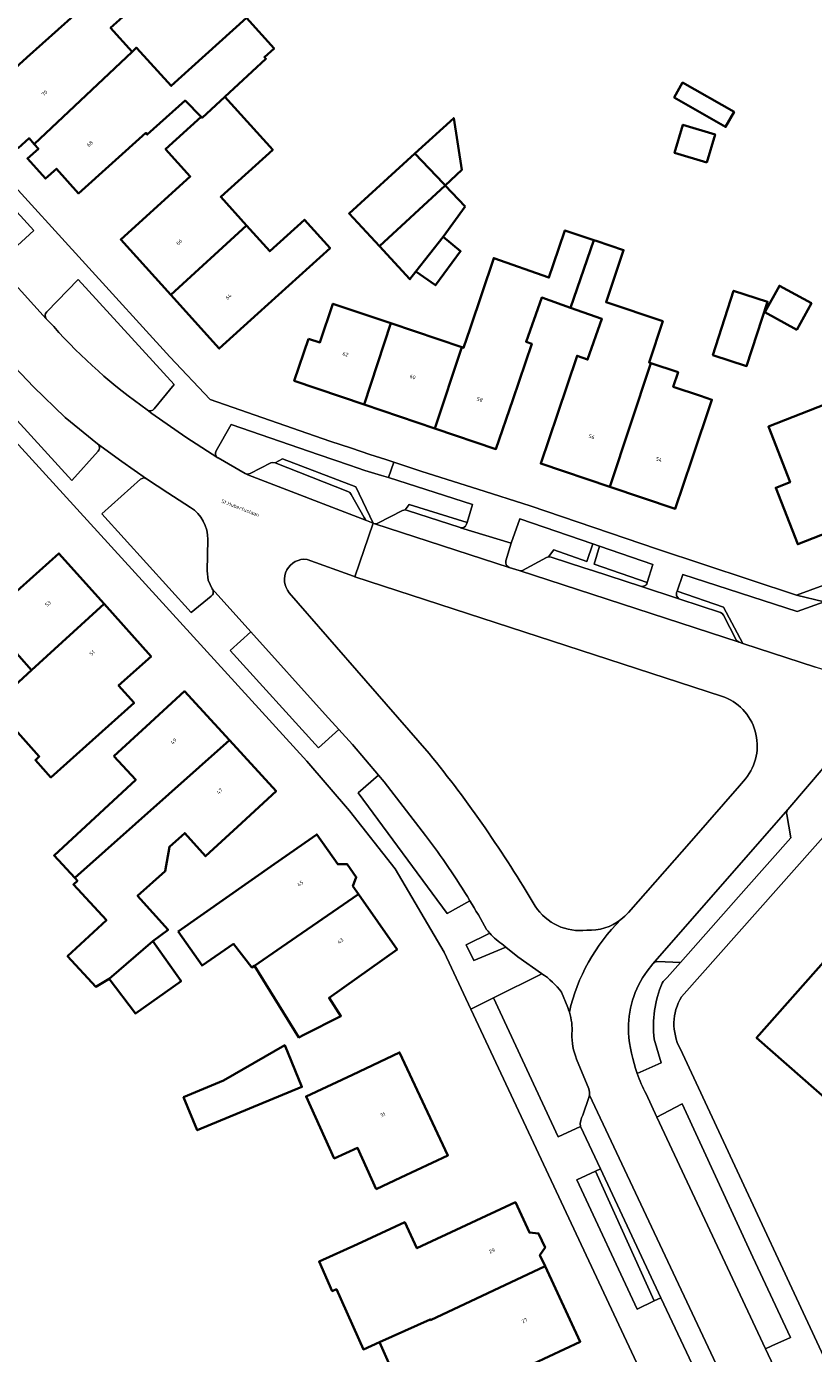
# Model space of a CAD drawing. Header units: metres. Extents: x 197700 to 204338, y 317132 to 325229.
# Tile 377 of 656: x 200163 to 200239, y 319734 to 319861. Entities that reach past the tile are written whole.
import ezdxf
from ezdxf.enums import TextEntityAlignment as Align

# ---------------------------------------------------------------- set-up
doc = ezdxf.new("R2010")
doc.units = ezdxf.units.M
for name, color, linetype, lineweight in [('B-WE-GR-BEPLANTING_CULTUUR_HEESTERS-GV', 90, 'Continuous', 18), ('B-WE-GR-BEPLANTING_CULTUUR_ROOS-GV', 90, 'Continuous', 18), ('B-WE-OG-BEBOUWING-GV', 7, 'Continuous', 35), ('B-WE-OG-BEBOUWING-T18', 10, 'Continuous', 18), ('B-WE-OG-TERREIN_CULTUURSCHEIDING-GV', 7, 'Continuous', 18), ('B-WE-OG-TERREIN_ERF-GV', 7, 'Continuous', 18), ('B-WE-OG-TOPOGRAFIE-T18', 10, 'Continuous', 18), ('B-WE-VH-VERHARDING_STRAATBAKSTEEN-GV', 252, 'Continuous', 18), ('B-WE-VH-VERHARDING_TEGEL-GV', 252, 'Continuous', 18)]:
    doc.layers.add(name, color=color, linetype=linetype, lineweight=lineweight)
doc.styles.add('NLCS-ISO-M200-T18', font='NLCS-ISO.ttf', dxfattribs={"height": 0.36})

msp = doc.modelspace()

# ---------------------------------------------------------------- linework, layer by layer
at = {"layer": 'B-WE-GR-BEPLANTING_CULTUUR_HEESTERS-GV'}
for points in [[(200153.726, 319849.549), (200160.184, 319842.426), (200159.756, 319841.709), (200159.787, 319841.5), (200159.658, 319839.077), (200159.695, 319838.87), (200159.783, 319838.711), (200160.099, 319838.565), (200160.486, 319838.697), (200163.666, 319841.601), (200155.196, 319850.875)], [(200222.611, 319807.832), (200223.153, 319809.557), (200218.015, 319811.309), (200217.523, 319809.579)], [(200224.083, 319756.787), (200223.541, 319756.505), (200233.985, 319734.254), (200234.571, 319734.52), (200236.365, 319735.336), (200232.759, 319743.058), (200225.965, 319757.765)], [(200223.278, 319738.842), (200217.625, 319751.309), (200215.85, 319750.476), (200221.632, 319738.063)]]:
    msp.add_lwpolyline(points, close=True, dxfattribs=at)
for points in [[(200175.237, 319824.498), (200177.15, 319826.827), (200167.924, 319836.916), (200164.902, 319833.816)], [(200164.864, 319833.137), (200164.896, 319833.102), (200165.575, 319832.391)], [(200160.138, 319829.554), (200158.09, 319827.681), (200167.32, 319817.623), (200169.856, 319820.438)], [(200169.794, 319821.133), (200166.685, 319823.664), (200163.648, 319826.6), (200161.827, 319828.485), (200160.839, 319829.528)], [(200186.853, 319819.296), (200187.55, 319819.693), (200194.618, 319817.002), (200196.264, 319813.525), (200196.425, 319813.46), (200196.564, 319813.454), (200196.734, 319813.506), (200199.106, 319814.721), (200199.334, 319814.785), (200199.724, 319815.309), (200205.3, 319813.585), (200205.826, 319815.319), (200197.754, 319817.894), (200197.087, 319818.107), (200195.47, 319818.569), (200194.008, 319819.07), (200191.076, 319820.067), (200182.632, 319822.996), (200181.193, 319820.46)], [(200181.336, 319819.798), (200181.364, 319819.78), (200183.978, 319818.28), (200184.191, 319818.221), (200184.462, 319818.283), (200186.45, 319819.318), (200186.645, 319819.349), (200186.853, 319819.296)], [(200217.379, 319811.526), (200210.356, 319813.92), (200209.526, 319811.584), (200209.029, 319809.91)], [(200209.351, 319809.274), (200210.308, 319808.961), (200210.478, 319808.949), (200210.64, 319808.986), (200212.934, 319810.228), (200213.118, 319810.29), (200213.645, 319810.963), (200216.812, 319809.832), (200217.379, 319811.526)], [(200196.779, 319789.325), (200194.817, 319787.619), (200203.381, 319776.04), (200205.579, 319777.258)], [(200201.311, 319783.522), (200197.328, 319788.673), (200196.779, 319789.325)], [(200207.474, 319774.15), (200205.207, 319773.022), (200205.953, 319771.533), (200209.034, 319772.82)], [(200209.034, 319772.82), (200208.811, 319773.003)], [(200212.479, 319770.258), (200207.837, 319767.947), (200214.045, 319754.589), (200216.192, 319755.601)], [(200214.966, 319767.022), (200214.36, 319768.475)], [(200217.012, 319759.196), (200215.828, 319762.073)], [(200216.411, 319756.696), (200217.01, 319758.378)]]:
    msp.add_lwpolyline(points, dxfattribs=at)
for points in [[(200164.902, 319833.816, 0.3917619), (200164.864, 319833.137)], [(200165.575, 319832.391, 0.0572563), (200174.557, 319824.393)], [(200174.557, 319824.393, 0.425757), (200175.237, 319824.498)], [(200169.856, 319820.438, 0.4347977), (200169.794, 319821.133)], [(200181.193, 319820.46, 0.3941417), (200181.336, 319819.798)], [(200209.029, 319809.91, 0.4090835), (200209.351, 319809.274)], [(200205.579, 319777.258, 0.0269242), (200201.311, 319783.522)], [(200208.811, 319773.003, -0.0573234), (200207.474, 319774.15)], [(200214.36, 319768.475, 0.0982269), (200212.479, 319770.258)], [(200215.129, 319766.574, 0.0206096), (200214.966, 319767.022)], [(200215.381, 319764.507, 0.0928645), (200215.129, 319766.574)], [(200215.828, 319762.073, -0.106295), (200215.381, 319764.507)], [(200217.052, 319758.606, 0.0884202), (200217.012, 319759.196)], [(200217.01, 319758.378, 0.0339375), (200217.052, 319758.606)], [(200216.192, 319755.601, -0.1577102), (200216.411, 319756.696)]]:
    msp.add_lwpolyline(points, format="xyb", dxfattribs=at)
at = {"layer": 'B-WE-GR-BEPLANTING_CULTUUR_ROOS-GV'}
for points in [[(200178.718, 319815.032), (200176.555, 319816.42), (200174.501, 319817.788), (200174.223, 319817.862), (200173.906, 319817.738), (200170.203, 319814.407), (200178.779, 319804.934), (200180.712, 319806.499)], [(200180.815, 319807.2), (200180.427, 319808.03), (200180.337, 319808.935), (200180.384, 319811.942)], [(200241.846, 319799.694), (200239.597, 319805.959), (200237.011, 319805.03), (200226.024, 319808.578), (200225.478, 319806.979), (200229.926, 319805.445), (200231.804, 319801.972), (200238.783, 319799.69)], [(200223.141, 319771.199), (200222.593, 319770.512)], [(200224.523, 319769.897), (200225.798, 319771.337), (200223.611, 319771.443)], [(200221.649, 319760.681), (200223.96, 319761.697), (200223.277, 319763.987)]]:
    msp.add_lwpolyline(points, dxfattribs=at)
for points in [[(200180.384, 319811.942, 0.2574865), (200178.718, 319815.032)], [(200180.712, 319806.499, 0.4187953), (200180.815, 319807.2)], [(200222.593, 319770.512, 0.166256), (200220.807, 319764.621)], [(200223.611, 319771.443, 0.1722349), (200223.141, 319771.199)], [(200223.277, 319763.987, -0.1287914), (200224.033, 319769.364)], [(200224.033, 319769.364, -0.0184173), (200224.523, 319769.897)], [(200220.807, 319764.621, 0.0654233), (200221.649, 319760.681)]]:
    msp.add_lwpolyline(points, format="xyb", dxfattribs=at)
msp.add_lwpolyline([(200192.976, 319793.721), (200191.66, 319795.161), (200184.524, 319803.082), (200182.517, 319801.286), (200191.012, 319791.946)], close=True, dxfattribs=at)
at = {"layer": 'B-WE-OG-BEBOUWING-GV'}
for points in [[(200163.711, 319849.908), (200173.105, 319858.777), (200171.038, 319861.063), (200174.189, 319863.914), (200172.024, 319866.307), (200162.987, 319858.209), (200159.263, 319854.872), (200161.487, 319852.39), (200160.434, 319851.446), (200162.151, 319849.53), (200163.204, 319850.474)], [(200173.578, 319859.132), (200173.542, 319859.172), (200173.105, 319858.777), (200163.711, 319849.908), (200164.108, 319849.465), (200163.055, 319848.522), (200164.779, 319846.597), (200165.832, 319847.541), (200167.953, 319845.174), (200174.432, 319850.98), (200174.566, 319850.831), (200178.2, 319854.088), (200179.753, 319852.533), (200179.842, 319852.439), (200182.025, 319854.455), (200185.973, 319858.102), (200185.832, 319858.257), (200186.76, 319859.096), (200184.095, 319862.042), (200178.85, 319857.296), (200176.865, 319855.5)], [(200225.189, 319854.375), (200230.147, 319851.56), (200230.964, 319853), (200226.007, 319855.815)], [(200179.753, 319852.533), (200176.326, 319849.433), (200178.7, 319846.807), (200172.011, 319840.757), (200176.828, 319835.431), (200184.098, 319842.103), (200181.622, 319844.839), (200186.628, 319849.368), (200182.025, 319854.455), (200179.842, 319852.439)], [(200203.196, 319845.944), (200204.799, 319847.455), (200204.015, 319852.408), (200200.294, 319849.021), (200203.036, 319846.113)], [(200228.329, 319848.137), (200229.138, 319850.835), (200226.043, 319851.763), (200225.234, 319849.064)], [(200203.196, 319845.944), (200203.036, 319846.113), (200200.294, 319849.021), (200193.963, 319843.257), (200196.871, 319840.115)], [(200205.101, 319843.924), (200203.196, 319845.944), (200196.871, 319840.115), (200199.811, 319836.938), (200200.361, 319837.687), (200203.004, 319841.003)], [(200185.191, 319833.639), (200192.137, 319839.922), (200189.68, 319842.639), (200186.344, 319839.621), (200184.098, 319842.103), (200176.828, 319835.431), (200181.483, 319830.285)], [(200200.361, 319837.687), (200202.254, 319836.356), (200204.677, 319839.618), (200203.004, 319841.003)], [(200209.69, 319825.368), (200211.521, 319830.735), (200210.976, 319830.927), (200212.474, 319835.168), (200215.245, 319834.189), (200217.481, 319840.692), (200214.699, 319841.627), (200213.582, 319838.307), (200213.156, 319837.098), (200207.858, 319838.97), (200205.587, 319832.215), (200204.961, 319830.355), (200204.809, 319830.406), (200202.195, 319822.621), (200208.076, 319820.636)], [(200217.702, 319840.618), (200217.481, 319840.692), (200215.245, 319834.189), (200218.258, 319833.125), (200216.88, 319829.225), (200215.863, 319829.583), (200213.972, 319823.982), (200212.373, 319819.245), (200219.025, 319816.999), (200222.963, 319828.885), (200222.781, 319828.946), (200224.097, 319832.896), (200218.653, 319834.727), (200220.336, 319839.732)], [(200228.902, 319829.662), (200232.162, 319828.6), (200234.171, 319834.77), (200230.911, 319835.831)], [(200236.993, 319832.083), (200238.39, 319834.628), (200235.319, 319836.315), (200233.922, 319833.77)], [(200190.05, 319831.217), (200188.686, 319827.182), (200195.399, 319824.916), (200197.976, 319832.704), (200192.4, 319834.579), (200191.153, 319830.869)], [(200202.195, 319822.621), (200204.809, 319830.406), (200197.976, 319832.704), (200195.399, 319824.916)], [(200222.963, 319828.885), (200219.025, 319816.999), (200225.29, 319814.884), (200226.89, 319819.621), (200228.829, 319825.362), (200227.729, 319825.731), (200225.111, 319826.609), (200225.58, 319828.005)], [(200245.449, 319822.43), (200245.4, 319822.556), (200248.589, 319823.619), (200249.312, 319825), (200243.954, 319828.005), (200242.837, 319826.152), (200234.249, 319822.794), (200236.338, 319817.453), (200234.953, 319816.911), (200237.075, 319811.486), (200246.079, 319815.006), (200245.602, 319816.226), (200243.477, 319821.659)], [(200170.415, 319805.772), (200166.076, 319810.619), (200162.35, 319807.284), (200156.741, 319802.264), (200158.748, 319800.017), (200161.058, 319802.081), (200163.448, 319799.406)], [(200170.415, 319805.772), (200163.448, 319799.406), (200159.769, 319796.045), (200164.19, 319791.107), (200163.818, 319790.774), (200165.305, 319789.112), (200173.293, 319796.261), (200171.805, 319797.923), (200174.935, 319800.724)], [(200171.361, 319791.148), (200173.462, 319788.877), (200165.611, 319781.614), (200167.612, 319779.451), (200182.458, 319792.674), (200178.129, 319797.377), (200174.45, 319793.991)], [(200175.102, 319773.373), (200176.565, 319774.48), (200173.633, 319777.745), (200176.282, 319780.117), (200176.711, 319782.458), (200178.172, 319783.767), (200180.165, 319781.543), (200183.241, 319784.374), (200186.953, 319787.79), (200182.458, 319792.674), (200167.612, 319779.451), (200167.856, 319779.187), (200167.471, 319778.831), (200170.647, 319775.398), (200166.903, 319771.934), (200169.615, 319769.003), (200170.901, 319769.767)], [(200177.546, 319774.322), (200179.841, 319771.041), (200182.846, 319773.122), (200184.619, 319770.866), (200184.856, 319771.027), (200187.451, 319772.797), (200194.87, 319777.895), (200194.326, 319778.672), (200194.655, 319779.531), (200193.784, 319780.776), (200192.865, 319780.763), (200190.86, 319783.63), (200186.762, 319780.765)], [(200189.618, 319764.393), (200193.181, 319766.188), (200192.034, 319767.933), (200198.575, 319772.595), (200194.87, 319777.895), (200187.451, 319772.797), (200184.856, 319771.027), (200189.139, 319764.152)], [(200170.901, 319769.767), (200173.427, 319766.436), (200177.815, 319769.558), (200175.102, 319773.373)], [(200245.766, 319766.357), (200239.814, 319771.645), (200233.118, 319764.118), (200241.759, 319756.509), (200243.642, 319758.648), (200243.753, 319758.761), (200241.108, 319761.104)], [(200178.059, 319758.416), (200179.377, 319755.236), (200189.426, 319759.399), (200187.77, 319763.396), (200181.888, 319760.017)], [(200196.565, 319749.581), (200198.934, 319750.696), (200203.457, 319752.825), (200198.809, 319762.699), (200194.285, 319760.569), (200189.834, 319758.474), (200192.537, 319752.528), (200194.77, 319753.543)], [(200201.794, 319737.006), (200212.796, 319742.184), (200212.298, 319743.253), (200212.794, 319743.969), (200212.162, 319745.327), (200211.295, 319745.408), (200209.942, 319748.313), (200200.478, 319743.906), (200199.313, 319746.408), (200194.78, 319744.297), (200191.073, 319742.624), (200192.347, 319739.79), (200192.735, 319739.965), (200195.332, 319734.184), (200196.877, 319734.878), (200201.764, 319737.074)], [(200206.293, 319726.618), (200204.917, 319729.682), (200211.644, 319732.813), (200216.177, 319734.923), (200212.796, 319742.184), (200201.794, 319737.006), (200201.764, 319737.074), (200196.877, 319734.878), (200200.102, 319727.699), (200200.169, 319727.55), (200195.749, 319725.566), (200196.001, 319725.022), (200197.177, 319722.403), (200202.495, 319724.792), (200202.935, 319724.99)]]:
    msp.add_lwpolyline(points, close=True, dxfattribs=at)
at = {"layer": 'B-WE-OG-TERREIN_CULTUURSCHEIDING-GV'}
for points in [[(200189.924, 319810.04, 0.6826077), (200188.211, 319806.834)], [(200232.042, 319788.969, 0.5244736), (200229.753, 319796.922)], [(200201.668, 319791.396, -0.0371967), (200211.845, 319776.738)], [(200211.845, 319776.738, 0.2829406), (200216.801, 319774.429)], [(200216.801, 319774.429, 0.1744217), (200220.083, 319775.455)]]:
    msp.add_lwpolyline(points, format="xyb", dxfattribs=at)
for points in [[(200194.509, 319808.379), (200194.387, 319808.419), (200189.924, 319810.04)], [(200229.753, 319796.922), (200194.509, 319808.379)], [(200188.211, 319806.834), (200195.572, 319798.393), (200201.668, 319791.396)], [(200220.083, 319775.455), (200220.464, 319775.774), (200220.813, 319776.129), (200226.859, 319783.01), (200231.482, 319788.286), (200232.042, 319788.969)]]:
    msp.add_lwpolyline(points, dxfattribs=at)
at = {"layer": 'B-WE-OG-TERREIN_ERF-GV'}
for points in [[(200159.263, 319854.872), (200162.987, 319858.209), (200172.024, 319866.307)], [(200144.289, 319865.115), (200176.74, 319829.492), (200180.624, 319825.379), (200192.097, 319821.403), (200194.202, 319820.712), (200195.969, 319820.113), (200197.483, 319819.631), (200198.258, 319819.371), (200200.961, 319818.462), (200206.346, 319816.778), (200211.369, 319815.178), (200223.597, 319811.032), (200236.962, 319806.616), (200245.786, 319809.826), (200245.749, 319809.944), (200247.341, 319810.622), (200249.421, 319814.202), (200249.539, 319814.119), (200275.701, 319861.125), (200277.004, 319863.51)], [(200174.189, 319863.914), (200171.038, 319861.063), (200173.105, 319858.777), (200173.542, 319859.172), (200173.578, 319859.132), (200176.865, 319855.5), (200178.85, 319857.296), (200184.095, 319862.042), (200186.76, 319859.096), (200185.832, 319858.257), (200185.973, 319858.102), (200182.025, 319854.455), (200186.628, 319849.368), (200181.622, 319844.839), (200184.098, 319842.103), (200186.344, 319839.621), (200189.68, 319842.639), (200192.137, 319839.922), (200185.191, 319833.639), (200181.483, 319830.285), (200176.828, 319835.431), (200172.011, 319840.757), (200178.7, 319846.807), (200176.326, 319849.433), (200179.753, 319852.533), (200178.2, 319854.088), (200174.566, 319850.831), (200174.432, 319850.98), (200167.953, 319845.174), (200165.832, 319847.541), (200164.779, 319846.597), (200163.055, 319848.522), (200164.108, 319849.465), (200163.711, 319849.908), (200163.204, 319850.474), (200162.151, 319849.53)], [(200249.89, 319634.469), (200243.507, 319667.92), (200236.316, 319698.033), (200234.336, 319705), (200231.825, 319711.119), (200228.35, 319718.522), (200205.654, 319766.867), (200203.085, 319772.34), (200198.38, 319780.34), (200194.016, 319785.896), (200189.897, 319790.665), (200132.483, 319853.581)], [(200313.519, 319764.477), (200308.558, 319765.649), (200306.099, 319766.292), (200303.884, 319766.989), (200295.183, 319769.677), (200295.246, 319769.972), (200280.459, 319774.934), (200280.455, 319775.138), (200246.35, 319786.649), (200242.278, 319786.536), (200240.5, 319784.498), (200225.895, 319768.03)], [(200225.775, 319763.066), (200243.3, 319725.498), (200246.597, 319718.429), (200247.644, 319715.948), (200247.567, 319715.724), (200249.965, 319709.29), (200252.88, 319700.853), (200254.939, 319692.072), (200255.04, 319691.077), (200260.077, 319669.171)], [(200200.102, 319727.699), (200196.877, 319734.878), (200195.332, 319734.184), (200192.735, 319739.965), (200192.347, 319739.79), (200191.073, 319742.624), (200194.78, 319744.297), (200199.313, 319746.408), (200200.478, 319743.906), (200209.942, 319748.313), (200211.295, 319745.408), (200212.162, 319745.327), (200212.794, 319743.969), (200212.298, 319743.253), (200212.796, 319742.184), (200216.177, 319734.923), (200211.644, 319732.813)]]:
    msp.add_lwpolyline(points, dxfattribs=at)
for points in [[(200230.147, 319851.56), (200225.189, 319854.375), (200226.007, 319855.815), (200230.964, 319853)], [(200203.004, 319841.003), (200204.677, 319839.618), (200202.254, 319836.356), (200200.361, 319837.687), (200199.811, 319836.938), (200196.871, 319840.115), (200193.963, 319843.257), (200200.294, 319849.021), (200204.015, 319852.408), (200204.799, 319847.455), (200203.196, 319845.944), (200205.101, 319843.924)], [(200228.329, 319848.137), (200225.234, 319849.064), (200226.043, 319851.763), (200229.138, 319850.835)], [(200211.521, 319830.735), (200209.69, 319825.368), (200208.076, 319820.636), (200202.195, 319822.621), (200195.399, 319824.916), (200188.686, 319827.182), (200190.05, 319831.217), (200191.153, 319830.869), (200192.4, 319834.579), (200197.976, 319832.704), (200204.809, 319830.406), (200204.961, 319830.355), (200205.587, 319832.215), (200207.858, 319838.97), (200213.156, 319837.098), (200213.582, 319838.307), (200214.699, 319841.627), (200217.481, 319840.692), (200217.702, 319840.618), (200220.336, 319839.732), (200218.653, 319834.727), (200224.097, 319832.896), (200222.781, 319828.946), (200222.963, 319828.885), (200225.58, 319828.005), (200225.111, 319826.609), (200227.729, 319825.731), (200228.829, 319825.362), (200226.89, 319819.621), (200225.29, 319814.884), (200219.025, 319816.999), (200212.373, 319819.245), (200213.972, 319823.982), (200215.863, 319829.583), (200216.88, 319829.225), (200218.258, 319833.125), (200215.245, 319834.189), (200212.474, 319835.168), (200210.976, 319830.927)], [(200232.162, 319828.6), (200228.902, 319829.662), (200230.911, 319835.831), (200234.171, 319834.77)], [(200236.993, 319832.083), (200233.922, 319833.77), (200235.319, 319836.315), (200238.39, 319834.628)], [(200245.602, 319816.226), (200246.079, 319815.006), (200237.075, 319811.486), (200234.953, 319816.911), (200236.338, 319817.453), (200234.249, 319822.794), (200242.837, 319826.152), (200243.954, 319828.005), (200249.312, 319825), (200248.589, 319823.619), (200245.4, 319822.556), (200245.449, 319822.43), (200243.477, 319821.659)], [(200162.35, 319807.284), (200166.076, 319810.619), (200170.415, 319805.772), (200174.935, 319800.724), (200171.805, 319797.923), (200173.293, 319796.261), (200165.305, 319789.112), (200163.818, 319790.774), (200164.19, 319791.107), (200159.769, 319796.045), (200163.448, 319799.406), (200161.058, 319802.081), (200158.748, 319800.017), (200156.741, 319802.264)], [(200180.165, 319781.543), (200178.172, 319783.767), (200176.711, 319782.458), (200176.282, 319780.117), (200173.633, 319777.745), (200176.565, 319774.48), (200175.102, 319773.373), (200177.815, 319769.558), (200173.427, 319766.436), (200170.901, 319769.767), (200169.615, 319769.003), (200166.903, 319771.934), (200170.647, 319775.398), (200167.471, 319778.831), (200167.856, 319779.187), (200167.612, 319779.451), (200165.611, 319781.614), (200173.462, 319788.877), (200171.361, 319791.148), (200174.45, 319793.991), (200178.129, 319797.377), (200182.458, 319792.674), (200186.953, 319787.79), (200183.241, 319784.374)], [(200194.87, 319777.895), (200198.575, 319772.595), (200192.034, 319767.933), (200193.181, 319766.188), (200189.618, 319764.393), (200189.139, 319764.152), (200184.856, 319771.027), (200184.619, 319770.866), (200182.846, 319773.122), (200179.841, 319771.041), (200177.546, 319774.322), (200186.762, 319780.765), (200190.86, 319783.63), (200192.865, 319780.763), (200193.784, 319780.776), (200194.655, 319779.531), (200194.326, 319778.672)], [(200255.056, 319771.453), (200252.648, 319768.734), (200251.741, 319767.71), (200248.603, 319764.166), (200245.928, 319766.539), (200245.766, 319766.357), (200241.108, 319761.104), (200243.753, 319758.761), (200243.642, 319758.648), (200241.759, 319756.509), (200233.118, 319764.118), (200239.814, 319771.645), (200246.435, 319779.088)], [(200179.377, 319755.236), (200178.059, 319758.416), (200181.888, 319760.017), (200187.77, 319763.396), (200189.426, 319759.399)], [(200198.934, 319750.696), (200196.565, 319749.581), (200194.77, 319753.543), (200192.537, 319752.528), (200189.834, 319758.474), (200194.285, 319760.569), (200198.809, 319762.699), (200203.457, 319752.825)]]:
    msp.add_lwpolyline(points, close=True, dxfattribs=at)
msp.add_lwpolyline([(200225.895, 319768.03, 0.2642947), (200225.775, 319763.066)], format="xyb", dxfattribs=at)
at = {"layer": 'B-WE-VH-VERHARDING_STRAATBAKSTEEN-GV'}
for points in [[(200277.004, 319863.51), (200275.701, 319861.125), (200249.539, 319814.119), (200249.421, 319814.202), (200247.341, 319810.622), (200245.749, 319809.944), (200245.786, 319809.826), (200236.962, 319806.616), (200239.597, 319805.959), (200241.846, 319799.694)], [(200165.575, 319832.391), (200164.896, 319833.102), (200164.864, 319833.137), (200159.783, 319838.711), (200140.119, 319860.299), (200138.394, 319862.184), (200137.402, 319863.259)], [(200136.34, 319856.36), (200136.461, 319856.224), (200142.039, 319850.106), (200147.035, 319844.624), (200147.037, 319844.621), (200155.461, 319835.382), (200157.726, 319832.87), (200160.024, 319830.388), (200160.501, 319829.885), (200160.839, 319829.528), (200161.827, 319828.485), (200163.648, 319826.6), (200166.685, 319823.664), (200169.794, 319821.133), (200172.13, 319819.435), (200174.501, 319817.788), (200176.555, 319816.42), (200178.718, 319815.032)], [(200132.483, 319853.581), (200189.897, 319790.665), (200194.016, 319785.896), (200198.38, 319780.34), (200203.085, 319772.34), (200205.654, 319766.867), (200207.837, 319767.947), (200212.479, 319770.258), (200212.478, 319770.259), (200212.457, 319770.272), (200210.181, 319771.876), (200209.034, 319772.82), (200205.953, 319771.533), (200205.207, 319773.022), (200207.474, 319774.15)], [(200169.856, 319820.438), (200167.32, 319817.623), (200158.09, 319827.681), (200160.138, 319829.554)], [(200189.924, 319810.04), (200194.387, 319808.419), (200194.509, 319808.379), (200196.264, 319813.525), (200195.648, 319813.772), (200184.237, 319818.163), (200183.978, 319818.28), (200181.364, 319819.78), (200181.336, 319819.798), (200178.274, 319821.764), (200174.998, 319824.055), (200174.557, 319824.393)], [(200180.712, 319806.499), (200178.779, 319804.934), (200170.203, 319814.407), (200173.906, 319817.738), (200174.223, 319817.862), (200174.501, 319817.788), (200172.13, 319819.435), (200169.794, 319821.133)], [(200199.334, 319814.785), (200199.106, 319814.721), (200196.734, 319813.506), (200196.564, 319813.454), (200196.425, 319813.46), (200209.351, 319809.274)], [(200209.029, 319809.91), (200209.526, 319811.584), (200204.671, 319813.076), (200204.628, 319813.089), (200199.57, 319814.726), (200199.348, 319814.789), (200199.334, 319814.785)], [(200245.182, 319791.67), (200247.473, 319791.003), (200251.258, 319789.783), (200251.772, 319789.619), (200254.376, 319794.755), (200238.783, 319799.69), (200231.804, 319801.972), (200231.454, 319802.087), (200210.308, 319808.961), (200209.351, 319809.274), (200196.425, 319813.46), (200196.264, 319813.525), (200194.509, 319808.379), (200229.753, 319796.922)], [(200180.384, 319811.942), (200180.337, 319808.935), (200180.427, 319808.03), (200180.815, 319807.2), (200184.524, 319803.082), (200191.66, 319795.161), (200192.976, 319793.721), (200194.303, 319792.269), (200196.779, 319789.325), (200197.328, 319788.673), (200201.311, 319783.522)], [(200205.579, 319777.258), (200203.381, 319776.04), (200194.817, 319787.619), (200196.779, 319789.325), (200194.303, 319792.269), (200192.976, 319793.721), (200191.012, 319791.946), (200182.517, 319801.286), (200184.524, 319803.082), (200180.815, 319807.2)], [(200201.668, 319791.396), (200195.572, 319798.393), (200188.211, 319806.834)], [(200222.593, 319770.512), (200223.141, 319771.199), (200236.113, 319786.019), (200239.719, 319790.209)], [(200232.042, 319788.969), (200231.482, 319788.286), (200226.859, 319783.01), (200220.813, 319776.129), (200220.464, 319775.774), (200220.083, 319775.455)], [(200236.113, 319786.019), (200223.141, 319771.199)], [(200225.798, 319771.337), (200232.116, 319778.473), (200236.395, 319783.293), (200236.031, 319785.542)], [(200208.811, 319773.003), (200209.034, 319772.82), (200210.181, 319771.876), (200212.457, 319770.272), (200212.478, 319770.259), (200212.479, 319770.258)], [(200223.611, 319771.443), (200225.798, 319771.337)], [(200214.36, 319768.475), (200214.966, 319767.022)], [(200215.828, 319762.073), (200217.012, 319759.196)], [(200217.01, 319758.378), (200216.411, 319756.696)], [(200217.052, 319758.606), (200227.184, 319737.128), (200234.569, 319721.424), (200239.031, 319723.506), (200236.125, 319729.695), (200233.985, 319734.254), (200223.541, 319756.505), (200222.499, 319758.724)], [(200232.67, 319720.538), (200234.569, 319721.424), (200227.184, 319737.128), (200217.052, 319758.606)], [(200216.192, 319755.601), (200218.104, 319751.533), (200223.924, 319739.148), (200226.92, 319732.774), (200232.481, 319720.94), (200232.67, 319720.538)]]:
    msp.add_lwpolyline(points, dxfattribs=at)
for points in [[(200174.557, 319824.393, -0.0572563), (200165.575, 319832.391)], [(200169.794, 319821.133, -0.4347977), (200169.856, 319820.438)], [(200178.718, 319815.032, -0.2574865), (200180.384, 319811.942)], [(200188.211, 319806.834, -0.6826077), (200189.924, 319810.04)], [(200209.351, 319809.274, -0.4090835), (200209.029, 319809.91)], [(200180.815, 319807.2, -0.4187953), (200180.712, 319806.499)], [(200229.753, 319796.922, -0.5244736), (200232.042, 319788.969)], [(200211.845, 319776.738, 0.0371967), (200201.668, 319791.396)], [(200236.031, 319785.542, -0.2442662), (200236.113, 319786.019)], [(200201.311, 319783.522, -0.0269242), (200205.579, 319777.258)], [(200207.152, 319774.522, 0.0111249), (200205.579, 319777.258)], [(200205.579, 319777.258, -0.0111249), (200207.152, 319774.522)], [(200216.801, 319774.429, -0.2829406), (200211.845, 319776.738)], [(200207.474, 319774.15, -0.0149553), (200207.152, 319774.522)], [(200207.152, 319774.522, 0.0149553), (200207.474, 319774.15)], [(200220.083, 319775.455, 0.1452059), (200215.129, 319766.574)], [(200215.129, 319766.574, -0.1452059), (200220.083, 319775.455)], [(200220.083, 319775.455, -0.1744217), (200216.801, 319774.429)], [(200207.474, 319774.15, 0.0573234), (200208.811, 319773.003)], [(200220.807, 319764.621, -0.166256), (200222.593, 319770.512)], [(200223.141, 319771.199, -0.1722349), (200223.611, 319771.443)], [(200212.479, 319770.258, -0.0982269), (200214.36, 319768.475)], [(200214.966, 319767.022, -0.0206096), (200215.129, 319766.574)], [(200215.129, 319766.574, -0.0928645), (200215.381, 319764.507)], [(200215.381, 319764.507, 0.106295), (200215.828, 319762.073)], [(200221.649, 319760.681, -0.0654233), (200220.807, 319764.621)], [(200222.499, 319758.724, -0.0346472), (200221.649, 319760.681)], [(200217.012, 319759.196, -0.0884202), (200217.052, 319758.606)], [(200217.052, 319758.606, -0.0339375), (200217.01, 319758.378)], [(200216.411, 319756.696, 0.1577102), (200216.192, 319755.601)]]:
    msp.add_lwpolyline(points, format="xyb", dxfattribs=at)
for points in [[(200183.978, 319818.28), (200184.237, 319818.163), (200195.648, 319813.772), (200195.497, 319813.892), (200195.404, 319814.047), (200194.163, 319816.277), (200194.02, 319816.458), (200193.851, 319816.554), (200186.853, 319819.296), (200186.645, 319819.349), (200186.45, 319819.318), (200184.462, 319818.283), (200184.191, 319818.221)], [(200225.658, 319806.255), (200221.968, 319807.457), (200217.349, 319808.967), (200216.604, 319809.21), (200213.37, 319810.267), (200213.118, 319810.29), (200212.934, 319810.228), (200210.64, 319808.986), (200210.478, 319808.949), (200210.308, 319808.961), (200231.454, 319802.087), (200231.269, 319802.19), (200231.153, 319802.328), (200229.955, 319804.669), (200229.808, 319804.841), (200229.645, 319804.942), (200225.737, 319806.223)]]:
    msp.add_lwpolyline(points, close=True, dxfattribs=at)
at = {"layer": 'B-WE-VH-VERHARDING_TEGEL-GV'}
for points in [[(200181.193, 319820.46), (200182.632, 319822.996), (200191.076, 319820.067), (200194.008, 319819.07), (200195.47, 319818.569), (200197.087, 319818.107), (200197.754, 319817.894), (200198.258, 319819.371), (200197.483, 319819.631), (200195.969, 319820.113), (200194.202, 319820.712), (200192.097, 319821.403), (200180.624, 319825.379), (200176.74, 319829.492), (200144.289, 319865.115)], [(200153.507, 319849.352), (200153.726, 319849.549), (200155.196, 319850.875), (200163.666, 319841.601), (200160.486, 319838.697), (200160.099, 319838.565), (200159.783, 319838.711), (200164.864, 319833.137)], [(200164.902, 319833.816), (200167.924, 319836.916), (200177.15, 319826.827), (200175.237, 319824.498)], [(200174.557, 319824.393), (200174.998, 319824.055), (200178.274, 319821.764), (200181.336, 319819.798)], [(200225.658, 319806.255), (200225.415, 319806.537), (200225.435, 319806.854), (200225.478, 319806.979), (200226.024, 319808.578), (200237.011, 319805.03), (200239.597, 319805.959), (200236.962, 319806.616), (200223.597, 319811.032), (200211.369, 319815.178), (200206.346, 319816.778), (200200.961, 319818.462), (200198.258, 319819.371), (200197.754, 319817.894), (200205.826, 319815.319), (200205.3, 319813.585), (200205.246, 319813.406)], [(200205.246, 319813.406), (200205.3, 319813.585), (200199.724, 319815.309), (200199.334, 319814.785), (200199.348, 319814.789), (200199.57, 319814.726), (200204.628, 319813.089), (200204.671, 319813.076)], [(200204.671, 319813.076), (200209.526, 319811.584), (200210.356, 319813.92), (200217.379, 319811.526), (200218.015, 319811.309), (200223.153, 319809.557), (200222.611, 319807.832), (200222.595, 319807.782)], [(200222.595, 319807.782), (200222.611, 319807.832), (200217.523, 319809.579), (200218.015, 319811.309), (200217.379, 319811.526), (200216.812, 319809.832), (200213.645, 319810.963), (200213.118, 319810.29), (200213.37, 319810.267), (200216.604, 319809.21), (200217.349, 319808.967), (200221.968, 319807.457)], [(200221.968, 319807.457), (200225.658, 319806.255)], [(200225.895, 319768.03), (200240.5, 319784.498), (200242.278, 319786.536), (200246.35, 319786.649), (200251.258, 319789.783), (200247.473, 319791.003), (200245.182, 319791.67)], [(200239.719, 319790.209), (200236.113, 319786.019)], [(200236.031, 319785.542), (200236.395, 319783.293)], [(200236.395, 319783.293), (200232.116, 319778.473), (200225.798, 319771.337), (200224.523, 319769.897)], [(200223.277, 319763.987), (200223.96, 319761.697), (200221.649, 319760.681)], [(200222.499, 319758.724), (200223.541, 319756.505), (200224.083, 319756.787), (200225.965, 319757.765), (200232.759, 319743.058), (200236.365, 319735.336), (200234.571, 319734.52), (200233.985, 319734.254), (200236.125, 319729.695), (200236.728, 319729.96), (200238.63, 319730.795), (200241.47, 319724.644), (200243.3, 319725.498), (200225.775, 319763.066)]]:
    msp.add_lwpolyline(points, dxfattribs=at)
for points in [[(200164.864, 319833.137, -0.3917619), (200164.902, 319833.816)], [(200175.237, 319824.498, -0.425757), (200174.557, 319824.393)], [(200181.336, 319819.798, -0.3941417), (200181.193, 319820.46)], [(200205.246, 319813.406, -0.4074857), (200204.671, 319813.076)], [(200204.671, 319813.076, 0.4074857), (200205.246, 319813.406)], [(200222.595, 319807.782, -0.4148741), (200221.968, 319807.457)], [(200221.968, 319807.457, 0.4148741), (200222.595, 319807.782)], [(200236.113, 319786.019, 0.2442662), (200236.031, 319785.542)], [(200224.033, 319769.364, 0.1287914), (200223.277, 319763.987)], [(200224.523, 319769.897, 0.0184173), (200224.033, 319769.364)], [(200225.775, 319763.066, -0.2642947), (200225.895, 319768.03)], [(200221.649, 319760.681, 0.0346472), (200222.499, 319758.724)]]:
    msp.add_lwpolyline(points, format="xyb", dxfattribs=at)
for points in [[(200195.648, 319813.772), (200196.264, 319813.525), (200194.618, 319817.002), (200187.55, 319819.693), (200186.853, 319819.296), (200193.851, 319816.554), (200194.02, 319816.458), (200194.163, 319816.277), (200195.404, 319814.047), (200195.497, 319813.892)], [(200225.478, 319806.979), (200225.435, 319806.854), (200225.415, 319806.537), (200225.658, 319806.255), (200225.737, 319806.223), (200229.645, 319804.942), (200229.808, 319804.841), (200229.955, 319804.669), (200231.153, 319802.328), (200231.269, 319802.19), (200231.454, 319802.087), (200231.804, 319801.972), (200229.926, 319805.445)], [(200217.625, 319751.309), (200218.104, 319751.533), (200216.192, 319755.601), (200214.045, 319754.589), (200207.837, 319767.947), (200205.654, 319766.867), (200228.35, 319718.522), (200232.67, 319720.538), (200232.481, 319720.94), (200231.96, 319720.705), (200230.235, 319719.927), (200224.687, 319731.752), (200226.332, 319732.505), (200226.92, 319732.774), (200223.924, 319739.148), (200223.278, 319738.842), (200221.632, 319738.063), (200215.85, 319750.476)], [(200218.104, 319751.533), (200217.625, 319751.309), (200223.278, 319738.842), (200223.924, 319739.148)]]:
    msp.add_lwpolyline(points, close=True, dxfattribs=at)

# ---------------------------------------------------------------- texts
at = {"layer": 'B-WE-OG-BEBOUWING-T18', "style": 'NLCS-ISO-M200-T18'}
for s, rotation, p in [('70', 41.8, (200164.697, 319854.802)), ('68', 41.8, (200169.05, 319849.944)), ('66', 42.1, (200177.632, 319840.505)), ('64', 42.1, (200182.373, 319835.264)), ('62', 341.4, (200193.61, 319829.742)), ('60', 341.4, (200200.073, 319827.56)), ('58', 341.4, (200206.523, 319825.382)), ('56', 341.4, (200217.275, 319821.812)), ('54', 341.4, (200223.74, 319819.629)), ('53', 41.8, (200165.029, 319805.791)), ('51', 41.8, (200169.271, 319801.053)), ('49', 42.6, (200177.106, 319792.582)), ('47', 42.6, (200181.518, 319787.789)), ('45', 34.9, (200189.269, 319778.925)), ('43', 34.9, (200193.126, 319773.408)), ('31', 25.2, (200197.203, 319756.719)), ('29', 24.9, (200207.696, 319743.66)), ('27', 24.9, (200210.814, 319736.965))]:
    msp.add_text(s, height=0.36, rotation=rotation, dxfattribs=at).set_placement(p, align=Align.MIDDLE)
at = {"layer": 'B-WE-OG-TOPOGRAFIE-T18', "style": 'NLCS-ISO-M200-T18'}
msp.add_text('St.Hubertuslaan', height=0.36, rotation=339, dxfattribs=at).set_placement((200183.503, 319814.978), align=Align.MIDDLE)

doc.saveas('drawing.dxf')
